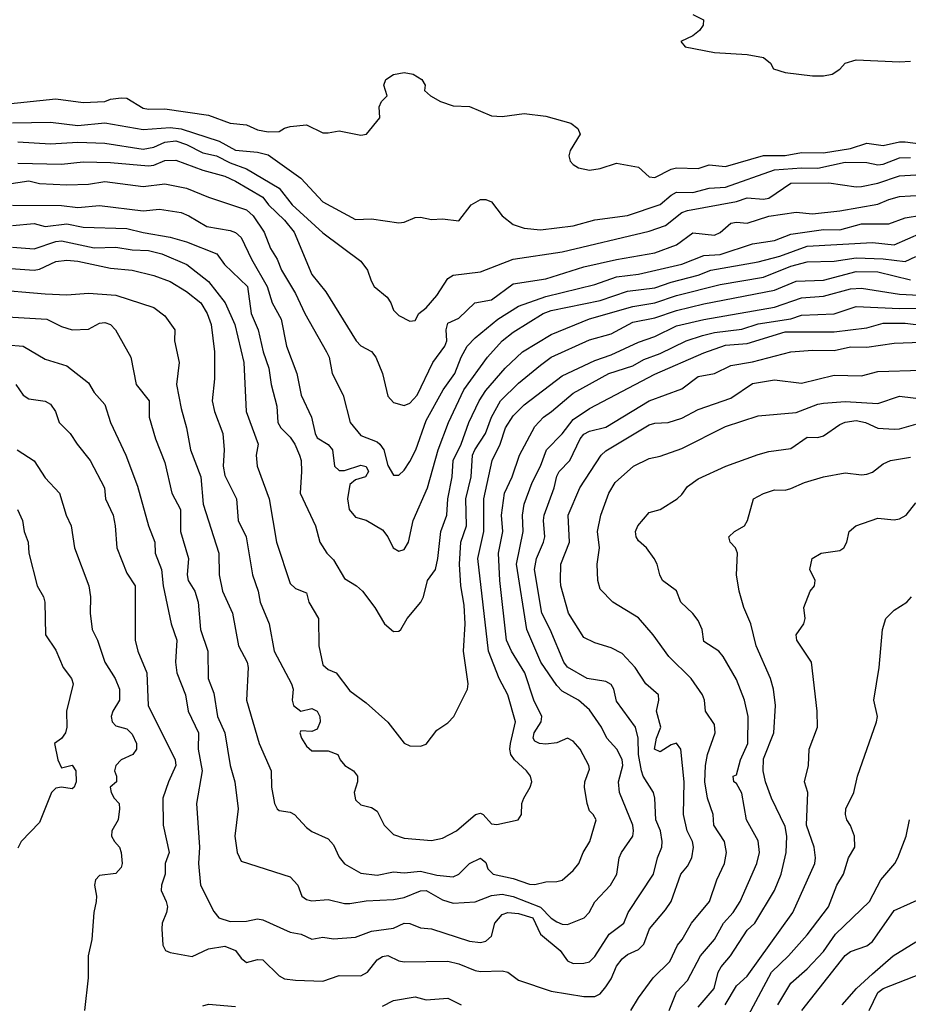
# Model space of a CAD drawing. Header units: metres. Extents: x -46681 to -43747, y -240911 to -237677.
# Tile 960 of 1056: x -44863 to -44782, y -237885 to -237795. Entities that reach past the tile are written whole.
import ezdxf

# ---------------------------------------------------------------- set-up
doc = ezdxf.new("R2010")
doc.units = ezdxf.units.M
doc.layers.add('CONTOUR_INDEX', color=1, linetype='Continuous')
doc.layers.add('CONTOUR_INTER', color=3, linetype='Continuous')

msp = doc.modelspace()

# ---------------------------------------------------------------- linework, layer by layer
at = {"layer": 'CONTOUR_INDEX'}
for points, elevation in [([(-44801.595, -237794.037), (-44800.604, -237794.52), (-44800.656, -237795.02), (-44800.99, -237795.52), (-44801.595, -237795.998), (-44802.706, -237796.52), (-44802.292, -237797.02), (-44799.595, -237797.526), (-44796.595, -237797.727), (-44795.095, -237797.978), (-44794.447, -237798.52), (-44794.178, -237799.02), (-44793.095, -237799.371), (-44790.595, -237799.68), (-44789.595, -237799.678), (-44788.801, -237799.52), (-44788.095, -237799.05), (-44787.583, -237798.52), (-44786.595, -237798.212), (-44782.595, -237798.398), (-44781.595, -237798.327)], 50), ([(-44864.595, -237809.62), (-44862.595, -237809.307), (-44861.595, -237809.557), (-44859.095, -237809.677), (-44857.095, -237809.615), (-44855.595, -237809.376), (-44852.095, -237809.846), (-44850.095, -237809.594), (-44848.095, -237810.006), (-44846.095, -237810.835), (-44842.595, -237811.98), (-44841.978, -237812.52), (-44840.973, -237814.02), (-44840.4, -237815.52), (-44839.788, -237816.52), (-44839.386, -237817.52), (-44838.095, -237819.66), (-44837.228, -237821.52), (-44835.237, -237825.02), (-44835.006, -237825.52), (-44834.712, -237827.02), (-44833.726, -237829.02), (-44833.069, -237831.52), (-44832.095, -237832.719), (-44830.595, -237833.303), (-44830.337, -237833.52), (-44829.992, -237834.02), (-44829.595, -237835.464), (-44829.095, -237836.354), (-44828.595, -237836.352), (-44828.095, -237835.907), (-44827.595, -237835.093), (-44827.033, -237834.02), (-44826.095, -237831.329), (-44824.517, -237828.52), (-44823.461, -237827.02), (-44822.884, -237825.52), (-44822.328, -237824.52), (-44821.595, -237823.746), (-44819.501, -237822.02), (-44817.595, -237820.84), (-44815.095, -237819.935), (-44810.595, -237818.837), (-44808.595, -237818.151), (-44806.595, -237817.881), (-44802.595, -237816.963), (-44800.595, -237816.182), (-44799.095, -237816.092), (-44796.095, -237815.103), (-44794.095, -237814.787), (-44792.595, -237814.221), (-44789.595, -237813.782), (-44788.095, -237813.834), (-44786.095, -237813.257), (-44783.595, -237813.281), (-44782.095, -237812.716), (-44780.595, -237812.475)], 55), ([(-44866.095, -237819.28), (-44861.095, -237819.713), (-44859.095, -237819.781), (-44857.095, -237819.651), (-44854.595, -237819.818), (-44851.095, -237820.955), (-44850.095, -237821.712), (-44849.173, -237823.02), (-44849.199, -237824.02), (-44848.783, -237826.02), (-44849.018, -237828.02), (-44848.595, -237830.222), (-44848.102, -237832.02), (-44847.739, -237834.02), (-44846.776, -237836.52), (-44846.569, -237839.02), (-44845.125, -237843.52), (-44845.092, -237845.52), (-44844.79, -237847.02), (-44843.874, -237849.02), (-44843.337, -237852.02), (-44842.528, -237853.52), (-44842.435, -237854.02), (-44842.591, -237857.02), (-44841.444, -237861.02), (-44840.338, -237863.52), (-44840.284, -237865.02), (-44840.028, -237866.52), (-44839.777, -237867.02), (-44839.595, -237867.15), (-44838.595, -237867.298), (-44838.172, -237867.52), (-44837.095, -237868.728), (-44836.595, -237869.076), (-44835.095, -237869.751), (-44834.595, -237870.315), (-44834.095, -237871.458), (-44833.595, -237872.071), (-44832.095, -237872.924), (-44830.595, -237873.097), (-44829.095, -237872.806), (-44828.095, -237872.879), (-44826.595, -237872.727), (-44825.095, -237873.113), (-44823.595, -237873.252), (-44823.074, -237873.02), (-44822.095, -237872.017), (-44821.095, -237871.549), (-44820.595, -237871.939), (-44820.433, -237872.52), (-44819.941, -237873.02), (-44818.095, -237873.406), (-44816.595, -237873.928), (-44816.095, -237873.958), (-44815.095, -237873.701), (-44814.095, -237873.697), (-44813.595, -237873.57), (-44812.595, -237872.665), (-44812.074, -237872.02), (-44811.657, -237871.02), (-44811.038, -237870.02), (-44810.466, -237868.02), (-44810.737, -237867.52), (-44811.095, -237867.185), (-44811.306, -237866.52), (-44811.555, -237865.02), (-44811.504, -237864.52), (-44811.095, -237863.353), (-44811.142, -237863.02), (-44811.939, -237861.52), (-44812.595, -237860.789), (-44813.095, -237860.517), (-44814.095, -237860.939), (-44815.095, -237861.055), (-44815.683, -237861.02), (-44816.095, -237860.795), (-44816.258, -237860.52), (-44816.165, -237860.02), (-44815.526, -237859.02), (-44815.449, -237858.52), (-44816.194, -237857.02), (-44817.039, -237854.52), (-44818.264, -237852.52), (-44818.703, -237851.52), (-44819.335, -237846.02), (-44819.434, -237843.52), (-44819.048, -237841.52), (-44819.182, -237840.02), (-44818.905, -237838.02), (-44818.188, -237836.52), (-44817.524, -237834.52), (-44816.095, -237831.888), (-44815.318, -237831.02), (-44814.568, -237830.52), (-44812.595, -237828.811), (-44809.306, -237827.02), (-44807.095, -237826.322), (-44806.095, -237825.722), (-44804.595, -237825.167), (-44802.196, -237824.02), (-44800.708, -237823.52), (-44799.595, -237823.247), (-44797.095, -237822.931), (-44795.595, -237822.464), (-44792.595, -237821.994), (-44791.595, -237821.666), (-44788.595, -237821.522), (-44786.595, -237820.854), (-44782.595, -237821.054), (-44779.095, -237820.998)], 60), ([(-44803.755, -237885.52), (-44803.095, -237883.862), (-44802.095, -237882.782), (-44800.872, -237880.52), (-44799.597, -237879.02), (-44798.767, -237877.52), (-44797.896, -237876.52), (-44797.228, -237875.52), (-44795.708, -237872.02), (-44795.452, -237871.02), (-44795.595, -237869.933), (-44796.656, -237868.02), (-44797.095, -237865.557), (-44797.595, -237864.669), (-44797.822, -237864.52), (-44797.878, -237864.02), (-44797.595, -237863.883), (-44797.21, -237862.52), (-44796.536, -237861.02), (-44796.495, -237858.52), (-44796.837, -237857.02), (-44797.595, -237855.138), (-44798.808, -237853.02), (-44799.212, -237852.52), (-44800.595, -237851.649), (-44800.731, -237850.52), (-44801.095, -237849.699), (-44801.595, -237849.057), (-44802.694, -237848.02), (-44803.095, -237846.972), (-44804.371, -237846.02), (-44804.636, -237845.52), (-44804.864, -237844.52), (-44805.154, -237844.02), (-44805.858, -237843.02), (-44806.595, -237842.375), (-44806.811, -237842.02), (-44806.85, -237841.52), (-44806.655, -237841.02), (-44805.595, -237839.795), (-44804.595, -237839.502), (-44803.043, -237838.52), (-44802.595, -237838.143), (-44802.095, -237837.383), (-44801.095, -237836.694), (-44798.563, -237835.52), (-44795.595, -237834.462), (-44794.595, -237834.196), (-44792.595, -237833.914), (-44791.095, -237832.855), (-44790.095, -237832.89), (-44789.595, -237832.756), (-44788.095, -237831.708), (-44787.595, -237831.492), (-44786.595, -237831.343), (-44785.726, -237831.52), (-44784.595, -237832.031), (-44783.095, -237832.118), (-44782.595, -237832.105), (-44781.095, -237831.681)], 65), ([(-44863.625, -237839.52), (-44863.172, -237840.52), (-44863.013, -237841.52), (-44862.664, -237842.52), (-44862.595, -237843.523), (-44861.816, -237846.52), (-44861.234, -237847.52), (-44861.103, -237848.02), (-44861.049, -237851.02), (-44860.095, -237852.426), (-44859.439, -237854.02), (-44858.656, -237855.02), (-44858.502, -237855.52), (-44859.134, -237858.02), (-44859.1, -237859.52), (-44859.232, -237860.02), (-44859.595, -237860.536), (-44860.229, -237861.02), (-44859.909, -237862.52), (-44859.595, -237863.23), (-44858.595, -237863.004), (-44858.275, -237863.52), (-44858.253, -237864.52), (-44858.411, -237865.02), (-44858.595, -237865.167), (-44859.595, -237865.017), (-44860.095, -237865.094), (-44860.519, -237865.52), (-44861.595, -237868.263), (-44863.279, -237870.02), (-44863.595, -237870.626)], 65), ([(-44791.581, -237885.52), (-44787.595, -237880.478), (-44787.095, -237880.121), (-44785.595, -237879.606), (-44785.095, -237879.194), (-44783.095, -237876.358), (-44780.095, -237874.987)], 70)]:
    msp.add_lwpolyline(points, dxfattribs=dict(at, elevation=elevation))
at = {"layer": 'CONTOUR_INTER'}
for points, elevation in [([(-44865.095, -237802.309), (-44860.095, -237801.797), (-44857.595, -237802.121), (-44855.595, -237802.026), (-44855.095, -237801.824), (-44854.095, -237801.68), (-44853.595, -237801.737), (-44852.095, -237802.63), (-44851.595, -237802.748), (-44850.095, -237802.7), (-44846.095, -237803.295), (-44844.095, -237804.014), (-44842.595, -237804.175), (-44841.595, -237804.635), (-44840.595, -237804.804), (-44839.595, -237804.793), (-44839.095, -237804.473), (-44838.595, -237804.334), (-44837.095, -237804.162), (-44835.595, -237804.9), (-44835.095, -237804.921), (-44834.095, -237804.718), (-44832.095, -237805.133), (-44831.567, -237805.02), (-44830.343, -237803.52), (-44830.4, -237802.52), (-44830.183, -237802.02), (-44829.662, -237801.52), (-44829.992, -237800.52), (-44829.797, -237800.02), (-44829.095, -237799.56), (-44828.095, -237799.368), (-44827.288, -237799.52), (-44826.477, -237800.02), (-44826.185, -237800.52), (-44826.231, -237801.02), (-44825.704, -237801.52), (-44824.771, -237802.02), (-44823.595, -237802.437), (-44822.095, -237802.505), (-44820.095, -237803.361), (-44819.095, -237803.404), (-44817.095, -237803.143), (-44815.095, -237803.365), (-44812.794, -237804.02), (-44812.167, -237804.52), (-44811.937, -237805.02), (-44812.852, -237806.52), (-44812.984, -237807.02), (-44812.867, -237807.52), (-44812.595, -237807.831), (-44812.095, -237808.117), (-44811.095, -237808.341), (-44810.095, -237808.183), (-44808.595, -237807.685), (-44806.595, -237808.062), (-44805.595, -237808.949), (-44805.095, -237809.024), (-44803.595, -237808.238), (-44803.095, -237808.126), (-44801.095, -237808.195), (-44800.095, -237807.851), (-44798.595, -237807.992), (-44795.095, -237806.977), (-44793.095, -237807.007), (-44791.595, -237806.72), (-44789.595, -237806.761), (-44787.095, -237806.337), (-44785.595, -237805.861), (-44784.095, -237806.076), (-44782.595, -237805.735), (-44782.095, -237805.745), (-44778.095, -237806.255)], 51), ([(-44864.095, -237803.988), (-44860.595, -237803.919), (-44858.095, -237804.237), (-44855.595, -237803.992), (-44852.095, -237804.605), (-44849.595, -237804.434), (-44848.595, -237804.533), (-44845.095, -237805.688), (-44843.595, -237806.514), (-44841.595, -237806.677), (-44840.595, -237806.923), (-44837.595, -237809.069), (-44835.595, -237811.254), (-44832.595, -237812.868), (-44831.095, -237812.808), (-44828.595, -237813.186), (-44828.095, -237813.124), (-44827.095, -237812.684), (-44826.595, -237812.666), (-44825.595, -237812.86), (-44824.595, -237812.8), (-44823.095, -237812.987), (-44821.945, -237811.52), (-44821.095, -237811.049), (-44820.595, -237811.028), (-44820.095, -237811.248), (-44819.117, -237812.52), (-44818.095, -237813.342), (-44817.095, -237813.663), (-44815.595, -237813.808), (-44812.595, -237813.441), (-44810.595, -237812.914), (-44807.595, -237812.493), (-44804.595, -237811.49), (-44803.595, -237810.638), (-44803.095, -237810.363), (-44801.595, -237810.384), (-44800.095, -237809.998), (-44798.595, -237809.894), (-44794.095, -237808.317), (-44791.595, -237808.127), (-44790.095, -237808.157), (-44787.595, -237807.611), (-44785.595, -237807.624), (-44784.595, -237807.845), (-44784.095, -237807.793), (-44782.595, -237807.221), (-44781.595, -237807.187)], 52), ([(-44863.595, -237805.735), (-44860.595, -237805.921), (-44858.095, -237805.778), (-44855.595, -237805.86), (-44852.095, -237806.397), (-44851.095, -237806.222), (-44850.095, -237805.758), (-44849.095, -237805.643), (-44848.095, -237805.987), (-44846.595, -237806.762), (-44845.363, -237807.02), (-44844.095, -237807.664), (-44842.595, -237808.215), (-44839.595, -237810.007), (-44838.41, -237811.52), (-44835.595, -237814.108), (-44832.095, -237816.7), (-44831.474, -237817.52), (-44831.149, -237818.52), (-44830.851, -237819.02), (-44829.674, -237820.02), (-44829.335, -237820.52), (-44829.095, -237821.213), (-44828.595, -237821.687), (-44827.595, -237822.213), (-44827.095, -237822.153), (-44826.751, -237821.52), (-44826.095, -237820.997), (-44825.095, -237819.865), (-44824.095, -237818.306), (-44823.595, -237817.973), (-44821.095, -237817.671), (-44818.095, -237816.505), (-44813.595, -237815.829), (-44805.595, -237813.956), (-44804.095, -237813.411), (-44802.595, -237812.229), (-44802.095, -237812.041), (-44797.595, -237811.213), (-44796.595, -237810.871), (-44795.095, -237811.003), (-44794.595, -237810.901), (-44792.595, -237809.523), (-44789.095, -237809.503), (-44786.595, -237809.856), (-44786.095, -237809.83), (-44784.595, -237809.526), (-44782.595, -237808.863), (-44781.095, -237808.776)], 53), ([(-44863.595, -237807.684), (-44859.595, -237807.778), (-44857.595, -237807.577), (-44855.095, -237807.624), (-44851.595, -237807.954), (-44851.095, -237807.89), (-44850.095, -237807.457), (-44849.095, -237807.407), (-44846.595, -237808.335), (-44844.595, -237808.903), (-44843.595, -237809.354), (-44841.095, -237810.824), (-44840.559, -237811.52), (-44839.095, -237812.933), (-44838.207, -237814.02), (-44836.595, -237817.934), (-44835.319, -237819.52), (-44832.509, -237824.02), (-44832.095, -237824.488), (-44831.095, -237825.011), (-44830.707, -237825.52), (-44830.089, -237827.02), (-44829.595, -237829.089), (-44829.095, -237829.668), (-44828.095, -237829.946), (-44827.595, -237829.751), (-44826.914, -237829.02), (-44825.474, -237826.02), (-44824.368, -237824.52), (-44824.197, -237824.02), (-44824.239, -237823.02), (-44824.095, -237822.409), (-44823.095, -237821.947), (-44821.622, -237820.52), (-44820.095, -237820.245), (-44818.095, -237818.789), (-44815.095, -237818.314), (-44811.595, -237817.22), (-44808.595, -237816.534), (-44805.095, -237815.937), (-44803.095, -237815.213), (-44801.595, -237814.095), (-44799.595, -237814.308), (-44799.095, -237814.054), (-44798.095, -237813.217), (-44797.595, -237813.122), (-44796.595, -237813.204), (-44794.595, -237812.567), (-44792.095, -237812.198), (-44790.595, -237812.349), (-44788.095, -237812.08), (-44784.595, -237811.462), (-44783.595, -237811.022), (-44782.595, -237810.761), (-44780.595, -237810.633)], 54), ([(-44864.095, -237811.565), (-44859.595, -237811.595), (-44858.095, -237811.762), (-44856.095, -237811.589), (-44852.095, -237812.067), (-44850.595, -237811.908), (-44848.595, -237812.236), (-44847.901, -237812.52), (-44846.244, -237813.52), (-44844.095, -237813.885), (-44843.595, -237814.07), (-44843.095, -237814.525), (-44842.14, -237816.52), (-44840.688, -237819.02), (-44840.243, -237820.52), (-44839.407, -237822.02), (-44838.911, -237824.52), (-44837.957, -237827.02), (-44837.562, -237829.02), (-44836.607, -237831.02), (-44836.29, -237832.52), (-44836.095, -237832.929), (-44835.095, -237833.525), (-44834.679, -237834.02), (-44834.508, -237835.52), (-44834.095, -237835.931), (-44833.595, -237835.943), (-44832.095, -237835.446), (-44831.595, -237835.551), (-44831.383, -237836.02), (-44831.671, -237836.52), (-44832.595, -237836.793), (-44833.095, -237837.204), (-44833.327, -237838.52), (-44833.158, -237839.52), (-44832.595, -237840.229), (-44831.595, -237840.477), (-44830.095, -237841.364), (-44829.609, -237842.02), (-44829.107, -237843.02), (-44828.595, -237843.353), (-44828.095, -237843.176), (-44827.703, -237842.52), (-44827.27, -237840.52), (-44825.964, -237837.52), (-44824.993, -237834.02), (-44824.032, -237831.52), (-44822.613, -237828.52), (-44820.455, -237825.52), (-44819.095, -237824.002), (-44818.095, -237823.214), (-44815.326, -237821.52), (-44814.595, -237821.225), (-44810.095, -237820.313), (-44807.595, -237819.459), (-44805.095, -237819.136), (-44803.595, -237818.613), (-44801.095, -237817.973), (-44799.944, -237817.52), (-44795.595, -237816.758), (-44793.595, -237816.225), (-44791.095, -237815.318), (-44785.095, -237814.969), (-44783.095, -237815.192), (-44780.595, -237814.106)], 56), ([(-44864.095, -237813.419), (-44862.095, -237813.228), (-44861.095, -237813.504), (-44859.095, -237813.282), (-44857.595, -237813.565), (-44853.595, -237813.692), (-44852.095, -237814.073), (-44849.595, -237814.483), (-44848.095, -237814.909), (-44845.311, -237816.02), (-44844.599, -237817.02), (-44842.486, -237819.02), (-44842.167, -237821.52), (-44841.521, -237823.02), (-44841.061, -237825.02), (-44840.539, -237826.52), (-44840.316, -237828.02), (-44839.804, -237830.02), (-44839.719, -237831.52), (-44839.435, -237832.02), (-44838.595, -237832.877), (-44838.155, -237833.52), (-44837.727, -237834.52), (-44837.583, -237835.02), (-44837.552, -237836.02), (-44837.661, -237838.02), (-44836.269, -237841.02), (-44835.851, -237842.52), (-44835.224, -237843.52), (-44834.595, -237844.125), (-44833.595, -237845.85), (-44832.475, -237846.52), (-44831.927, -237847.02), (-44830.804, -237848.52), (-44829.913, -237850.02), (-44829.095, -237850.704), (-44828.595, -237850.694), (-44828.426, -237850.52), (-44827.844, -237849.52), (-44826.568, -237848.02), (-44826.318, -237847.52), (-44825.952, -237846.02), (-44825.235, -237845.02), (-44825.002, -237844.02), (-44824.755, -237841.52), (-44824.179, -237840.02), (-44824.101, -237838.52), (-44823.687, -237836.52), (-44823.606, -237835.02), (-44822.868, -237833.52), (-44822.165, -237831.52), (-44821.205, -237829.52), (-44820.595, -237828.577), (-44818.838, -237826.52), (-44817.234, -237825.02), (-44814.595, -237823.423), (-44811.095, -237822.011), (-44807.095, -237820.862), (-44805.095, -237820.529), (-44803.095, -237819.847), (-44799.095, -237818.852), (-44795.095, -237818.165), (-44792.595, -237817.171), (-44791.095, -237816.772), (-44788.595, -237816.692), (-44786.595, -237816.385), (-44784.095, -237816.487), (-44782.095, -237816.722), (-44781.095, -237816.275)], 57), ([(-44864.095, -237815.402), (-44862.095, -237815.554), (-44860.095, -237814.877), (-44859.595, -237814.816), (-44856.595, -237815.482), (-44854.595, -237815.428), (-44853.095, -237815.651), (-44851.595, -237815.71), (-44850.361, -237816.02), (-44848.071, -237817.02), (-44846.095, -237818.571), (-44844.544, -237820.52), (-44843.668, -237822.52), (-44842.842, -237826.02), (-44842.635, -237830.52), (-44841.514, -237833.52), (-44841.711, -237834.52), (-44841.622, -237835.52), (-44840.496, -237838.52), (-44839.826, -237842.52), (-44838.595, -237846.309), (-44838.095, -237846.758), (-44837.095, -237847.156), (-44836.863, -237848.02), (-44835.97, -237849.52), (-44835.957, -237852.02), (-44835.595, -237853.782), (-44835.095, -237854.198), (-44834.343, -237854.52), (-44833.095, -237856.172), (-44831.595, -237857.26), (-44829.595, -237859.041), (-44828.095, -237860.971), (-44827.595, -237861.233), (-44826.595, -237861.259), (-44826.095, -237861.062), (-44825.095, -237859.778), (-44824.095, -237859.102), (-44823.555, -237858.52), (-44822.292, -237856.02), (-44822.237, -237855.52), (-44822.655, -237852.52), (-44822.516, -237850.02), (-44822.595, -237848.307), (-44822.892, -237846.52), (-44823.038, -237844.52), (-44822.905, -237842.52), (-44822.375, -237841.02), (-44822.429, -237838.52), (-44821.95, -237836.52), (-44821.846, -237834.52), (-44821.623, -237834.02), (-44820.638, -237832.52), (-44820.095, -237831.043), (-44819.263, -237829.52), (-44817.595, -237827.891), (-44815.595, -237826.241), (-44814.595, -237825.52), (-44811.095, -237823.925), (-44809.095, -237823.387), (-44807.095, -237822.306), (-44805.095, -237821.897), (-44803.095, -237821.222), (-44800.595, -237820.608), (-44794.095, -237819.367), (-44792.095, -237818.537), (-44789.595, -237818.435), (-44786.595, -237817.64), (-44784.595, -237817.693), (-44781.595, -237818.428)], 58), ([(-44865.095, -237817.308), (-44862.095, -237817.516), (-44861.595, -237817.444), (-44860.095, -237816.725), (-44859.095, -237816.616), (-44858.095, -237816.702), (-44855.095, -237817.328), (-44853.095, -237817.54), (-44851.095, -237818.016), (-44849.595, -237818.57), (-44848.095, -237819.487), (-44846.783, -237820.52), (-44846.191, -237821.52), (-44845.847, -237822.52), (-44845.526, -237825.02), (-44845.525, -237827.52), (-44845.755, -237829.52), (-44845.542, -237830.52), (-44844.779, -237832.52), (-44844.646, -237834.02), (-44844.73, -237835.52), (-44844.595, -237836.372), (-44843.505, -237838.52), (-44843.37, -237840.52), (-44842.619, -237842.02), (-44842.034, -237845.52), (-44841.522, -237847.02), (-44841.35, -237848.02), (-44840.503, -237850.02), (-44840.041, -237852.52), (-44838.467, -237855.52), (-44838.311, -237856.02), (-44838.396, -237857.02), (-44838.272, -237857.52), (-44837.595, -237858.024), (-44836.595, -237857.805), (-44836.095, -237858.046), (-44835.849, -237858.52), (-44835.818, -237859.02), (-44836.095, -237859.7), (-44836.595, -237859.902), (-44837.595, -237859.845), (-44837.689, -237860.02), (-44837.525, -237860.52), (-44837.095, -237861.262), (-44836.595, -237861.691), (-44835.095, -237861.674), (-44834.199, -237862.02), (-44833.979, -237862.52), (-44833.551, -237863.02), (-44832.773, -237863.52), (-44832.385, -237864.02), (-44832.406, -237864.52), (-44832.712, -237865.52), (-44832.595, -237866.171), (-44832.095, -237866.63), (-44831.095, -237866.882), (-44830.595, -237867.228), (-44829.943, -237868.52), (-44829.095, -237869.374), (-44828.095, -237869.689), (-44825.595, -237869.92), (-44824.595, -237869.693), (-44823.306, -237869.02), (-44821.546, -237867.52), (-44821.095, -237867.418), (-44820.863, -237867.52), (-44820.095, -237868.376), (-44819.595, -237868.451), (-44817.625, -237868.02), (-44817.342, -237867.52), (-44817.29, -237866.52), (-44817.131, -237866.02), (-44816.537, -237865.02), (-44816.386, -237864.52), (-44816.497, -237864.02), (-44816.867, -237863.52), (-44817.965, -237862.52), (-44818.3, -237862.02), (-44818.397, -237861.52), (-44818.329, -237861.02), (-44817.869, -237859.02), (-44818.586, -237856.52), (-44819.369, -237855.02), (-44820.358, -237852.52), (-44821.339, -237844.02), (-44820.804, -237841.52), (-44820.789, -237838.52), (-44820.01, -237835.02), (-44819.293, -237833.52), (-44818.806, -237832.02), (-44818.095, -237830.912), (-44817.095, -237829.893), (-44813.595, -237827.227), (-44810.595, -237825.809), (-44809.095, -237825.306), (-44806.595, -237824.134), (-44805.095, -237823.624), (-44803.095, -237822.646), (-44800.595, -237822.047), (-44794.095, -237820.914), (-44791.595, -237820.075), (-44789.595, -237819.919), (-44787.095, -237819.23), (-44786.095, -237819.169), (-44782.595, -237819.733), (-44779.595, -237819.879)], 59), ([(-44865.095, -237821.795), (-44860.931, -237822.02), (-44859.595, -237822.707), (-44858.595, -237823.014), (-44857.095, -237822.94), (-44856.095, -237822.401), (-44855.595, -237822.328), (-44855.095, -237822.508), (-44854.639, -237823.02), (-44853.222, -237825.52), (-44852.733, -237828.02), (-44851.532, -237829.52), (-44851.535, -237831.02), (-44850.94, -237833.02), (-44850.095, -237835.19), (-44849.466, -237838.02), (-44848.651, -237839.52), (-44848.647, -237841.52), (-44847.906, -237844.02), (-44848.057, -237845.52), (-44847.939, -237846.02), (-44847.35, -237847.02), (-44847.045, -237848.02), (-44846.814, -237850.52), (-44846.141, -237852.52), (-44846.121, -237855.02), (-44845.595, -237856.396), (-44845.246, -237858.52), (-44844.591, -237860.02), (-44844.095, -237863.023), (-44843.669, -237864.52), (-44843.356, -237867.02), (-44843.671, -237869.52), (-44843.465, -237871.02), (-44843.095, -237871.814), (-44838.595, -237873.239), (-44837.89, -237874.02), (-44837.515, -237875.02), (-44837.095, -237875.331), (-44836.595, -237875.454), (-44835.095, -237875.33), (-44833.595, -237875.701), (-44833.095, -237875.694), (-44831.595, -237875.449), (-44829.095, -237875.344), (-44828.095, -237875.151), (-44826.595, -237874.551), (-44826.095, -237874.517), (-44824.595, -237875.352), (-44823.595, -237875.667), (-44821.595, -237875.561), (-44820.095, -237874.969), (-44819.095, -237874.837), (-44818.095, -237875.067), (-44815.595, -237876.05), (-44814.595, -237877.05), (-44814.095, -237877.382), (-44813.595, -237877.588), (-44813.095, -237877.628), (-44811.583, -237877.02), (-44811.12, -237876.52), (-44810.595, -237875.551), (-44809.145, -237874.02), (-44808.583, -237873.02), (-44808.362, -237871.52), (-44808.155, -237871.02), (-44807.095, -237869.52), (-44807.028, -237869.02), (-44807.106, -237868.52), (-44808.325, -237865.52), (-44808.414, -237864.52), (-44808.034, -237863.02), (-44808.095, -237862.482), (-44808.568, -237861.52), (-44809.505, -237860.52), (-44809.97, -237859.52), (-44811.095, -237857.905), (-44812.092, -237857.02), (-44813.595, -237856.195), (-44814.095, -237855.68), (-44815.54, -237853.52), (-44816.837, -237850.52), (-44817.776, -237844.52), (-44817.192, -237841.52), (-44817.227, -237840.02), (-44817.077, -237839.02), (-44816.357, -237837.02), (-44815.593, -237835.52), (-44815.037, -237834.02), (-44813.595, -237832.559), (-44812.595, -237831.228), (-44811.095, -237830.238), (-44805.095, -237827.071), (-44800.595, -237825.124), (-44798.595, -237824.413), (-44796.595, -237824.255), (-44793.095, -237823.189), (-44788.595, -237823.187), (-44785.595, -237822.83), (-44784.095, -237822.407), (-44782.095, -237822.389), (-44780.095, -237822.624)], 61), ([(-44864.595, -237824.396), (-44863.095, -237824.519), (-44861.095, -237825.704), (-44859.095, -237826.328), (-44857.095, -237827.889), (-44856.595, -237828.76), (-44855.595, -237829.853), (-44855.095, -237831.52), (-44853.667, -237834.52), (-44852.595, -237837.377), (-44851.597, -237841.02), (-44851.028, -237842.52), (-44850.972, -237843.52), (-44850.415, -237845.02), (-44850.252, -237846.52), (-44849.514, -237850.02), (-44848.996, -237851.52), (-44849.102, -237853.52), (-44848.992, -237854.52), (-44848.195, -237856.52), (-44847.948, -237858.02), (-44847.003, -237860.02), (-44847.02, -237861.52), (-44846.667, -237863.52), (-44847.188, -237866.52), (-44846.915, -237870.52), (-44847.015, -237872.02), (-44846.83, -237874.02), (-44845.595, -237876.428), (-44845.122, -237877.02), (-44844.095, -237877.368), (-44842.595, -237877.318), (-44841.595, -237877.098), (-44841.095, -237877.21), (-44838.595, -237878.329), (-44837.582, -237878.52), (-44836.595, -237878.989), (-44835.595, -237878.795), (-44834.595, -237878.943), (-44832.595, -237878.807), (-44831.095, -237878.252), (-44829.095, -237877.974), (-44828.095, -237877.504), (-44827.595, -237877.533), (-44826.595, -237877.948), (-44825.595, -237878.026), (-44822.095, -237879.149), (-44821.095, -237879.295), (-44820.595, -237879.17), (-44820.095, -237878.711), (-44819.795, -237877.52), (-44819.095, -237876.707), (-44818.595, -237876.544), (-44817.595, -237876.611), (-44816.281, -237877.02), (-44815.595, -237878.532), (-44813.778, -237880.02), (-44813.095, -237880.957), (-44812.595, -237881.205), (-44811.595, -237881.198), (-44811.095, -237881.048), (-44810.595, -237880.582), (-44809.291, -237878.52), (-44807.94, -237877.52), (-44807.521, -237876.52), (-44805.218, -237873.02), (-44804.845, -237871.52), (-44804.426, -237870.52), (-44804.4, -237870.02), (-44804.566, -237869.02), (-44804.998, -237868.02), (-44805.076, -237866.02), (-44805.213, -237865.52), (-44806.169, -237864.02), (-44806.297, -237863.52), (-44806.592, -237862.02), (-44806.615, -237860.52), (-44806.849, -237859.52), (-44808.595, -237857.105), (-44808.846, -237856.02), (-44809.095, -237855.575), (-44809.595, -237855.302), (-44811.288, -237855.02), (-44813.095, -237853.998), (-44813.442, -237853.52), (-44814.69, -237850.52), (-44815.469, -237849.02), (-44816.134, -237845.02), (-44815.966, -237844.02), (-44815.305, -237842.52), (-44815.201, -237842.02), (-44815.32, -237840.52), (-44815.247, -237840.02), (-44814.344, -237837.52), (-44814.095, -237836.453), (-44813.876, -237836.02), (-44812.896, -237835.02), (-44811.949, -237833.02), (-44811.595, -237832.58), (-44811.095, -237832.311), (-44809.595, -237831.942), (-44805.595, -237829.522), (-44802.595, -237828.421), (-44801.095, -237827.302), (-44799.595, -237827.022), (-44798.095, -237826.273), (-44796.095, -237825.947), (-44792.595, -237825.039), (-44790.595, -237824.888), (-44788.595, -237824.898), (-44787.095, -237824.562), (-44785.595, -237824.599), (-44783.095, -237824.234), (-44778.095, -237824.061)], 62), ([(-44863.78, -237828.02), (-44863.123, -237829.02), (-44862.595, -237829.354), (-44861.095, -237829.562), (-44860.595, -237829.835), (-44860.139, -237830.52), (-44859.8, -237831.52), (-44858.777, -237832.52), (-44858.147, -237833.52), (-44856.946, -237835.02), (-44855.647, -237837.52), (-44855.546, -237838.52), (-44854.852, -237840.02), (-44854.653, -237841.02), (-44854.511, -237843.02), (-44853.595, -237845.37), (-44852.819, -237846.52), (-44852.806, -237851.52), (-44852.563, -237852.52), (-44851.736, -237854.52), (-44851.614, -237857.52), (-44849.143, -237862.52), (-44849.083, -237863.02), (-44849.77, -237864.52), (-44850.27, -237866.02), (-44850.259, -237868.52), (-44849.708, -237871.02), (-44850.059, -237872.02), (-44850.066, -237873.02), (-44850.408, -237874.02), (-44850.427, -237874.52), (-44849.959, -237875.52), (-44849.854, -237876.02), (-44849.932, -237876.52), (-44850.345, -237877.52), (-44850.374, -237878.02), (-44850.274, -237879.52), (-44850.041, -237880.02), (-44849.595, -237880.204), (-44847.595, -237880.562), (-44846.095, -237879.854), (-44844.595, -237879.63), (-44843.595, -237880.017), (-44843.095, -237880.721), (-44842.595, -237881.135), (-44841.595, -237880.84), (-44841.095, -237880.864), (-44839.595, -237882.36), (-44839.095, -237882.614), (-44838.095, -237882.754), (-44835.595, -237882.825), (-44834.095, -237882.313), (-44832.095, -237882.355), (-44831.467, -237882.02), (-44830.595, -237880.889), (-44830.095, -237880.585), (-44829.595, -237880.49), (-44828.595, -237880.966), (-44828.095, -237881.059), (-44824.095, -237881.013), (-44823.095, -237881.26), (-44821.595, -237881.871), (-44821.095, -237881.956), (-44819.095, -237881.883), (-44818.597, -237882.02), (-44817.595, -237882.732), (-44814.595, -237883.741), (-44811.595, -237884.241), (-44810.595, -237884.257), (-44810.095, -237883.989), (-44809.595, -237883.362), (-44809.095, -237882.612), (-44808.595, -237881.458), (-44808.095, -237880.785), (-44807.595, -237880.373), (-44806.595, -237879.914), (-44806.095, -237879.429), (-44805.573, -237878.02), (-44804.095, -237876.296), (-44803.596, -237875.52), (-44802.7, -237873.02), (-44802.095, -237872.287), (-44801.674, -237871.52), (-44801.545, -237870.52), (-44801.624, -237870.02), (-44802.114, -237869.02), (-44802.457, -237867.52), (-44802.386, -237864.52), (-44802.704, -237861.52), (-44803.095, -237860.965), (-44803.595, -237861.122), (-44804.595, -237861.768), (-44805.109, -237861.52), (-44804.939, -237860.52), (-44804.531, -237859.52), (-44804.922, -237858.02), (-44804.706, -237857.02), (-44804.74, -237856.52), (-44805.904, -237855.52), (-44806.874, -237854.02), (-44808.095, -237852.749), (-44809.095, -237852.204), (-44810.595, -237851.757), (-44811.595, -237851.253), (-44813, -237849.02), (-44813.716, -237846.52), (-44813.753, -237846.02), (-44813.708, -237844.52), (-44812.917, -237842.52), (-44813.029, -237840.02), (-44811.968, -237837.52), (-44810.005, -237834.52), (-44809.595, -237834.127), (-44805.595, -237831.744), (-44805.095, -237831.592), (-44803.863, -237831.52), (-44802.595, -237831.106), (-44801.095, -237830.335), (-44798.095, -237829.274), (-44796.095, -237827.933), (-44794.095, -237827.612), (-44791.595, -237827.914), (-44788.595, -237827.156), (-44786.095, -237827.222), (-44784.595, -237826.849), (-44780.595, -237826.699)], 63), ([(-44807.276, -237885.52), (-44806.595, -237884.364), (-44805.242, -237882.52), (-44803.718, -237881.02), (-44803, -237879.52), (-44802.574, -237879.02), (-44801.72, -237877.52), (-44800.065, -237875.52), (-44799.392, -237873.52), (-44798.687, -237872.02), (-44798.509, -237871.02), (-44798.669, -237870.02), (-44799.676, -237868.52), (-44799.71, -237867.52), (-44800.234, -237866.02), (-44800.479, -237864.52), (-44800.436, -237863.02), (-44800.234, -237862.02), (-44799.531, -237860.02), (-44799.595, -237859.274), (-44800.441, -237858.02), (-44800.524, -237857.02), (-44800.713, -237856.52), (-44801.753, -237855.02), (-44803.789, -237853.02), (-44805.242, -237851.02), (-44806.595, -237849.47), (-44808.929, -237848.02), (-44810.095, -237846.814), (-44810.304, -237846.02), (-44810.388, -237844.52), (-44810.167, -237843.02), (-44810.346, -237841.52), (-44810.038, -237840.02), (-44809.31, -237838.02), (-44808.732, -237837.02), (-44807.043, -237835.52), (-44805.595, -237834.816), (-44804.595, -237834.61), (-44802.595, -237833.922), (-44798.595, -237831.877), (-44795.595, -237830.894), (-44792.095, -237830.605), (-44790.095, -237829.821), (-44789.595, -237829.736), (-44787.595, -237829.578), (-44784.595, -237829.761), (-44782.595, -237829.091), (-44780.095, -237829.401)], 64), ([(-44863.669, -237834.02), (-44862.095, -237835.055), (-44861.095, -237836.594), (-44859.775, -237838.02), (-44859.159, -237840.02), (-44858.708, -237841.02), (-44858.386, -237843.02), (-44857.063, -237846.52), (-44856.927, -237847.52), (-44856.968, -237849.02), (-44856.756, -237850.52), (-44856.271, -237851.52), (-44855.616, -237853.52), (-44854.651, -237855.02), (-44854.255, -237856.02), (-44854.254, -237857.02), (-44854.869, -237858.02), (-44855.029, -237858.52), (-44854.934, -237859.02), (-44854.595, -237859.372), (-44853.595, -237859.673), (-44853.095, -237860.14), (-44852.688, -237861.02), (-44852.691, -237861.52), (-44853.047, -237862.02), (-44854.095, -237862.494), (-44854.592, -237863.02), (-44854.712, -237863.52), (-44854.535, -237864.02), (-44854.523, -237864.52), (-44855.12, -237865.02), (-44855.025, -237865.52), (-44854.756, -237866.02), (-44854.295, -237866.52), (-44854.248, -237867.02), (-44854.397, -237868.02), (-44854.962, -237869.02), (-44854.981, -237869.52), (-44854.713, -237870.02), (-44854.244, -237870.52), (-44854.095, -237871.003), (-44854.001, -237872.02), (-44854.095, -237872.389), (-44854.595, -237872.94), (-44856.095, -237873.142), (-44856.458, -237873.52), (-44856.57, -237874.02), (-44856.374, -237875.02), (-44856.4, -237875.52), (-44856.629, -237876.52), (-44856.799, -237879.02), (-44857.139, -237880.52), (-44857.135, -237882.52), (-44857.47, -237885.52)], 64), ([(-44801.095, -237885.214), (-44799.647, -237883.52), (-44799.259, -237882.02), (-44798.998, -237881.52), (-44798.131, -237880.52), (-44796.595, -237878.164), (-44795.911, -237877.52), (-44794.076, -237874.52), (-44793.471, -237873.02), (-44793.03, -237871.02), (-44792.956, -237869.52), (-44793.095, -237868.639), (-44794.36, -237866.02), (-44794.908, -237864.52), (-44795.13, -237863.52), (-44795.095, -237862.42), (-44794.139, -237860.02), (-44793.997, -237857.52), (-44794.174, -237856.02), (-44794.456, -237855.02), (-44795.765, -237852.02), (-44796.261, -237850.02), (-44796.905, -237848.52), (-44797.341, -237847.02), (-44797.589, -237845.52), (-44797.475, -237843.52), (-44797.682, -237843.02), (-44798.159, -237842.52), (-44798.288, -237842.02), (-44797.752, -237841.52), (-44796.853, -237841.02), (-44796.576, -237840.52), (-44796.018, -237838.52), (-44795.095, -237838.032), (-44794.095, -237837.717), (-44793.095, -237837.722), (-44792.595, -237837.585), (-44791.34, -237837.02), (-44789.595, -237836.495), (-44787.595, -237836.151), (-44786.095, -237836.32), (-44785.595, -237836.258), (-44785.095, -237836.069), (-44784.095, -237835.316), (-44783.448, -237835.02), (-44781.595, -237834.712)], 66), ([(-44798.636, -237885.02), (-44797.595, -237883.272), (-44796.595, -237882.367), (-44792.42, -237876.52), (-44790.385, -237872.02), (-44790.327, -237871.52), (-44790.454, -237870.52), (-44791.137, -237868.52), (-44791.017, -237865.52), (-44791.332, -237864.52), (-44790.967, -237863.02), (-44790.894, -237861.52), (-44790.133, -237859.52), (-44790.163, -237858.02), (-44790.686, -237853.52), (-44792.052, -237851.52), (-44792.095, -237851.02), (-44791.409, -237850.02), (-44791.272, -237849.52), (-44791.406, -237848.52), (-44790.806, -237847.02), (-44790.427, -237846.52), (-44790.362, -237846.02), (-44790.835, -237845.02), (-44790.624, -237844.02), (-44789.807, -237843.52), (-44788.095, -237843.285), (-44787.727, -237843.02), (-44787.444, -237842.52), (-44787.241, -237841.52), (-44786.622, -237841.02), (-44784.595, -237840.306), (-44783.095, -237840.447), (-44782.595, -237840.38), (-44781.98, -237840.02), (-44781.095, -237838.903)], 67), ([(-44796.505, -237886.02), (-44794.357, -237882.02), (-44792.807, -237880.52), (-44791.095, -237878.57), (-44789.131, -237876.02), (-44788.357, -237874.02), (-44787.749, -237873.02), (-44787.289, -237871.52), (-44786.708, -237870.52), (-44786.738, -237869.52), (-44787.095, -237868.551), (-44787.434, -237868.02), (-44787.571, -237867.52), (-44787.535, -237867.02), (-44786.787, -237865.52), (-44786.451, -237864.02), (-44784.728, -237859.02), (-44784.638, -237858.52), (-44784.96, -237857.02), (-44784.482, -237854.02), (-44784.167, -237850.52), (-44783.854, -237849.52), (-44783.095, -237848.756), (-44781.931, -237848.02), (-44781.497, -237847.52)], 68), ([(-44793.778, -237885.02), (-44792.595, -237883.032), (-44791.095, -237881.694), (-44789.595, -237880.105), (-44788.475, -237878.52), (-44785.36, -237875.52), (-44784.316, -237873.52), (-44783.043, -237872.02), (-44782.768, -237871.52), (-44781.996, -237869.52), (-44781.7, -237868.02)], 69), ([(-44787.875, -237885.02), (-44786.548, -237883.52), (-44785.095, -237882.176), (-44783.182, -237880.52), (-44781.095, -237879.235)], 71), ([(-44785.397, -237885.52), (-44784.595, -237883.871), (-44784.095, -237883.524), (-44780.595, -237882.143)], 72), ([(-44830.095, -237885.129), (-44829.095, -237884.607), (-44827.095, -237884.265), (-44826.095, -237884.548), (-44824.095, -237884.406), (-44822.867, -237885.02)], 64), ([(-44846.595, -237885.108), (-44846.095, -237884.962), (-44843.595, -237885.164)], 64)]:
    msp.add_lwpolyline(points, dxfattribs=dict(at, elevation=elevation))

doc.saveas('drawing.dxf')
